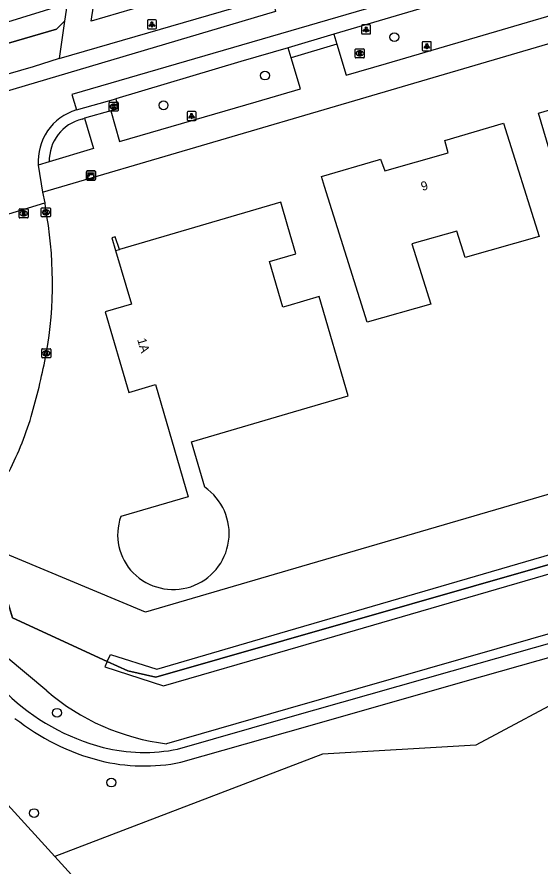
# Model space of a CAD drawing. Extents: x 162417 to 163721, y 384268 to 385416.
# Drawn here: x 163470 to 163527.9, y 384656 to 384750.1 of the extents above; entities that cross this region are included whole.
import ezdxf

# ---------------------------------------------------------------- set-up
doc = ezdxf.new("R2010")
doc.units = 0
for name, color, linetype in [('IMGEO_Berm_groen', 7, 'Continuous'), ('IMGEO_Boom', 7, 'Continuous'), ('IMGEO_Groenvoorziening', 7, 'Continuous'), ('IMGEO_Hek', 7, 'Continuous'), ('IMGEO_Kast', 7, 'Continuous'), ('IMGEO_Kolk', 7, 'Continuous'), ('IMGEO_Lichtpunt', 7, 'Continuous'), ('IMGEO_Loofbos', 7, 'Continuous'), ('IMGEO_Muur', 7, 'Continuous'), ('IMGEO_Pand', 7, 'Continuous'), ('IMGEO_Pand_nummerreeks', 7, 'Continuous'), ('IMGEO_Rijbaan_lokaal_gesloten', 7, 'Continuous'), ('IMGEO_Rijbaan_lokaal_open', 7, 'Continuous'), ('IMGEO_Rioolput', 7, 'Continuous'), ('IMGEO_Voetpad_halfverhard', 7, 'Continuous'), ('IMGEO_Voetpad_open', 7, 'Continuous')]:
    doc.layers.add(name, color=color, linetype=linetype)

msp = doc.modelspace()

# ---------------------------------------------------------------- linework, layer by layer
at = {"layer": 'IMGEO_Berm_groen'}
for points in [[(163636.076, 384719.268), (163604.001, 384703.281), (163500, 384673.376), (163486.574, 384669.515)], [(163602.43, 384671.194), (163585.432, 384691.917), (163543.475, 384681.474), (163520.825, 384669.345), (163503.834, 384668.371), (163474.172, 384657.022)], [(163473.287, 384675.375), (163461.78, 384684.985)], [(163458.848, 384673.73), (163458.908, 384673.806), (163474.172, 384657.022)]]:
    msp.add_lwpolyline(points, dxfattribs=at)
msp.add_arc((163489.573, 384694.308), 24.974, 229.29889, 263.10303, dxfattribs=at)
at = {"layer": 'IMGEO_Boom'}
for centre in [(163511.793, 384747.83), (163497.464, 384743.572), (163486.231, 384740.279), (163474.433, 384672.949), (163480.452, 384665.213), (163471.889, 384661.827)]:
    msp.add_circle(centre, 0.489, dxfattribs=at)
at = {"layer": 'IMGEO_Groenvoorziening'}
for points in [[(163479.995, 384678.63), (163482.27, 384677.584), (163485.375, 384676.903), (163598.253, 384709.249), (163603.1, 384711.166), (163606.414, 384712.68), (163633.297, 384725.957), (163635.85, 384727.388), (163637.93, 384729.671), (163639.513, 384732.281), (163640.699, 384734.987), (163641.372, 384737.696), (163641.587, 384740.629), (163640.909, 384743.639), (163639.922, 384746.465), (163638.651, 384749.125), (163632.707, 384760.4)], [(163437.846, 384739.919), (163438.94, 384740.256), (163475.556, 384751.547)], [(163456.373, 384743.486), (163474.377, 384748.711), (163475.271, 384749.594)], [(163580.363, 384712.213), (163500, 384688.721), (163484.237, 384684.113), (163467.143, 384691.226)], [(163479.995, 384678.63), (163480.345, 384679.402), (163485.499, 384677.78), (163500, 384682.013), (163598.068, 384710.642)], [(163479.995, 384678.63), (163479.719, 384678.022), (163486.222, 384675.932), (163500, 384679.941), (163592.683, 384706.906)], [(163467.143, 384691.226), (163469.49, 384683.461), (163479.995, 384678.63)]]:
    msp.add_lwpolyline(points, dxfattribs=at)
at = {"layer": 'IMGEO_Hek'}
for points in [[(163632.707, 384760.4), (163638.651, 384749.125), (163639.922, 384746.465), (163640.909, 384743.639), (163641.587, 384740.629), (163641.372, 384737.696), (163640.699, 384734.987), (163639.513, 384732.281), (163637.93, 384729.671), (163635.85, 384727.388), (163633.297, 384725.957), (163606.414, 384712.68), (163603.1, 384711.166), (163598.253, 384709.249), (163485.375, 384676.903), (163482.27, 384677.584), (163479.995, 384678.63)], [(163475.271, 384749.594), (163474.377, 384748.711), (163456.373, 384743.486)], [(163479.995, 384678.63), (163469.49, 384683.461), (163467.143, 384691.226)], [(163458.848, 384673.73), (163458.908, 384673.806), (163474.172, 384657.022)], [(163474.172, 384657.022), (163485.646, 384644.406), (163490.386, 384642.261)]]:
    msp.add_lwpolyline(points, dxfattribs=at)
at = {"layer": 'IMGEO_Kast'}
for p, q in [((163477.692, 384732.073), (163477.692, 384732.914)), ((163477.692, 384732.914), (163477.692, 384732.073)), ((163477.767, 384732.998), (163478.608, 384732.998)), ((163478.608, 384732.998), (163477.767, 384732.998)), ((163478.692, 384732.923), (163478.692, 384732.082)), ((163478.692, 384732.082), (163478.692, 384732.923)), ((163478.617, 384731.998), (163477.776, 384731.998)), ((163477.776, 384731.998), (163478.617, 384731.998))]:
    msp.add_line(p, q, dxfattribs=at)
for points in [[(163477.887, 384732.788), (163478.487, 384732.788), (163478.487, 384732.703), (163477.887, 384732.703), (163477.887, 384732.788)], [(163477.887, 384732.613), (163478.487, 384732.613), (163478.487, 384732.124), (163477.887, 384732.124), (163477.887, 384732.613)]]:
    msp.add_lwpolyline(points, dxfattribs=at)
msp.add_circle((163477.971, 384732.462), 0.0377, dxfattribs=at)
for centre, start, end in [((163477.77, 384732.92), 92.4484, 184.28452), ((163477.77, 384732.92), 92.4484, 184.28452), ((163478.614, 384732.92), 2.4484, 94.28452), ((163478.614, 384732.92), 2.4484, 94.28452), ((163477.77, 384732.076), 182.4484, 274.28452), ((163477.77, 384732.076), 182.4484, 274.28452), ((163478.614, 384732.076), 272.4484, 4.28452), ((163478.614, 384732.076), 272.4484, 4.28452)]:
    msp.add_arc(centre, 0.0779, start, end, dxfattribs=at)
at = {"layer": 'IMGEO_Kolk'}
for p, q in [((163480.201, 384739.707), (163480.201, 384740.559)), ((163480.276, 384740.633), (163481.128, 384740.633)), ((163480.689, 384740.413), (163480.714, 384740.413)), ((163481.202, 384740.559), (163481.202, 384739.707)), ((163481.128, 384739.633), (163480.276, 384739.633)), ((163480.712, 384739.853), (163480.687, 384739.853)), ((163472.694, 384727.989), (163472.694, 384728.841)), ((163472.769, 384728.915), (163473.621, 384728.915)), ((163473.695, 384728.841), (163473.695, 384727.989)), ((163473.621, 384727.915), (163472.769, 384727.915)), ((163473.205, 384728.135), (163473.18, 384728.135)), ((163473.182, 384728.695), (163473.207, 384728.695)), ((163472.735, 384712.365), (163472.735, 384713.217)), ((163472.81, 384713.291), (163473.662, 384713.291)), ((163473.223, 384713.071), (163473.248, 384713.071)), ((163473.736, 384713.217), (163473.736, 384712.365)), ((163473.662, 384712.291), (163472.81, 384712.291)), ((163473.246, 384712.511), (163473.221, 384712.511))]:
    msp.add_line(p, q, dxfattribs=at)
for points in [[(163480.201, 384739.707), (163480.201, 384740.559)], [(163480.276, 384740.633), (163481.128, 384740.633)], [(163480.522, 384740.333), (163480.645, 384740.333), (163480.645, 384740.182), (163480.775, 384740.333), (163480.939, 384740.333), (163480.793, 384740.182), (163480.946, 384739.933), (163480.794, 384739.933), (163480.709, 384740.097), (163480.645, 384740.03), (163480.645, 384739.933), (163480.522, 384739.933), (163480.522, 384740.333)], [(163481.202, 384740.559), (163481.202, 384739.707)], [(163481.128, 384739.633), (163480.276, 384739.633)], [(163472.694, 384727.989), (163472.694, 384728.841)], [(163472.769, 384728.915), (163473.621, 384728.915)], [(163473.695, 384728.841), (163473.695, 384727.989)], [(163473.621, 384727.915), (163472.769, 384727.915)], [(163473.015, 384728.615), (163473.138, 384728.615), (163473.138, 384728.464), (163473.268, 384728.615), (163473.432, 384728.615), (163473.286, 384728.464), (163473.439, 384728.215), (163473.287, 384728.215), (163473.202, 384728.379), (163473.138, 384728.312), (163473.138, 384728.215), (163473.015, 384728.215), (163473.015, 384728.615)], [(163472.735, 384712.365), (163472.735, 384713.217)], [(163472.81, 384713.291), (163473.662, 384713.291)], [(163473.056, 384712.991), (163473.179, 384712.991), (163473.179, 384712.84), (163473.309, 384712.991), (163473.473, 384712.991), (163473.327, 384712.84), (163473.48, 384712.591), (163473.328, 384712.591), (163473.243, 384712.755), (163473.179, 384712.688), (163473.179, 384712.591), (163473.056, 384712.591), (163473.056, 384712.991)], [(163473.736, 384713.217), (163473.736, 384712.365)], [(163473.662, 384712.291), (163472.81, 384712.291)]]:
    msp.add_lwpolyline(points, dxfattribs=at)
for centre, start, end in [((163480.278, 384740.557), 91.55205, 178.44795), ((163480.278, 384740.557), 91.55205, 178.44795), ((163481.126, 384740.557), 1.55205, 88.44795), ((163481.126, 384740.557), 1.55205, 88.44795), ((163480.278, 384739.709), 181.55205, 268.44795), ((163480.278, 384739.709), 181.55205, 268.44795), ((163481.126, 384739.709), 271.55205, 358.44795), ((163481.126, 384739.709), 271.55205, 358.44795), ((163472.771, 384728.839), 91.55205, 178.44795), ((163472.771, 384728.839), 91.55205, 178.44795), ((163473.619, 384728.839), 1.55205, 88.44795), ((163473.619, 384728.839), 1.55205, 88.44795), ((163472.771, 384727.991), 181.55205, 268.44795), ((163472.771, 384727.991), 181.55205, 268.44795), ((163473.619, 384727.991), 271.55205, 358.44795), ((163473.619, 384727.991), 271.55205, 358.44795), ((163472.812, 384713.215), 91.55205, 178.44795), ((163472.812, 384713.215), 91.55205, 178.44795), ((163473.66, 384713.215), 1.55205, 88.44795), ((163473.66, 384713.215), 1.55205, 88.44795), ((163472.812, 384712.367), 181.55205, 268.44795), ((163472.812, 384712.367), 181.55205, 268.44795), ((163473.66, 384712.367), 271.55205, 358.44795), ((163473.66, 384712.367), 271.55205, 358.44795)]:
    msp.add_arc(centre, 0.0765, start, end, dxfattribs=at)
for centre, major_axis, ratio, start_param, end_param in [((163480.688, 384740.133), (-0.387, 0.002), 0.722429, 4.712389, 7.853982), ((163480.713, 384740.133), (-0.39, 0.002), 0.717154, 1.570796, 4.712389), ((163473.181, 384728.415), (-0.387, 0.002), 0.722429, 4.712389, 7.853982), ((163473.206, 384728.415), (-0.39, 0.002), 0.717154, 1.570796, 4.712389), ((163473.222, 384712.791), (-0.387, 0.002), 0.722429, 4.712389, 7.853982), ((163473.247, 384712.791), (-0.39, 0.002), 0.717154, 1.570796, 4.712389)]:
    msp.add_ellipse(centre, major_axis=major_axis, ratio=ratio, start_param=start_param, end_param=end_param, dxfattribs=at)
at = {"layer": 'IMGEO_Lichtpunt'}
for p, q in [((163484.439, 384749.647), (163484.439, 384748.84)), ((163484.439, 384749.647), (163484.439, 384748.84)), ((163485.341, 384749.742), (163484.533, 384749.742)), ((163485.341, 384749.742), (163484.533, 384749.742)), ((163485.435, 384748.84), (163485.435, 384749.647)), ((163485.435, 384748.84), (163485.435, 384749.647)), ((163484.533, 384748.746), (163485.341, 384748.746)), ((163484.533, 384748.746), (163485.341, 384748.746)), ((163508.164, 384749.086), (163508.164, 384748.279)), ((163508.164, 384749.086), (163508.164, 384748.279)), ((163509.066, 384749.181), (163508.258, 384749.181)), ((163509.066, 384749.181), (163508.258, 384749.181)), ((163509.16, 384748.279), (163509.16, 384749.086)), ((163509.16, 384748.279), (163509.16, 384749.086)), ((163508.258, 384748.185), (163509.066, 384748.185)), ((163508.258, 384748.185), (163509.066, 384748.185)), ((163514.887, 384747.232), (163514.887, 384746.425)), ((163514.887, 384747.232), (163514.887, 384746.425)), ((163515.789, 384747.327), (163514.981, 384747.327)), ((163515.789, 384747.327), (163514.981, 384747.327)), ((163515.883, 384746.425), (163515.883, 384747.232)), ((163515.883, 384746.425), (163515.883, 384747.232)), ((163514.981, 384746.331), (163515.789, 384746.331)), ((163514.981, 384746.331), (163515.789, 384746.331)), ((163488.84, 384739.488), (163488.84, 384738.681)), ((163488.84, 384739.488), (163488.84, 384738.681)), ((163489.742, 384739.583), (163488.934, 384739.583)), ((163489.742, 384739.583), (163488.934, 384739.583)), ((163489.836, 384738.681), (163489.836, 384739.488)), ((163489.836, 384738.681), (163489.836, 384739.488)), ((163488.934, 384738.587), (163489.742, 384738.587)), ((163488.934, 384738.587), (163489.742, 384738.587))]:
    msp.add_line(p, q, dxfattribs=at)
for points in [[(163484.813, 384749.311), (163484.852, 384749.283), (163484.664, 384749.021), (163484.626, 384749.048), (163484.813, 384749.311)], [(163484.915, 384749.263), (163484.962, 384749.263), (163484.962, 384748.941), (163484.915, 384748.941), (163484.915, 384749.263)], [(163485.025, 384749.283), (163485.063, 384749.31), (163485.25, 384749.048), (163485.211, 384749.02), (163485.025, 384749.283)], [(163508.538, 384748.75), (163508.577, 384748.722), (163508.389, 384748.46), (163508.351, 384748.487), (163508.538, 384748.75)], [(163508.64, 384748.702), (163508.687, 384748.702), (163508.687, 384748.38), (163508.64, 384748.38), (163508.64, 384748.702)], [(163508.75, 384748.722), (163508.788, 384748.749), (163508.975, 384748.487), (163508.936, 384748.459), (163508.75, 384748.722)], [(163515.261, 384746.896), (163515.3, 384746.868), (163515.112, 384746.606), (163515.074, 384746.633), (163515.261, 384746.896)], [(163515.363, 384746.848), (163515.41, 384746.848), (163515.41, 384746.526), (163515.363, 384746.526), (163515.363, 384746.848)], [(163515.473, 384746.868), (163515.511, 384746.895), (163515.698, 384746.633), (163515.659, 384746.605), (163515.473, 384746.868)], [(163489.214, 384739.152), (163489.253, 384739.124), (163489.065, 384738.862), (163489.027, 384738.889), (163489.214, 384739.152)], [(163489.316, 384739.104), (163489.363, 384739.104), (163489.363, 384738.782), (163489.316, 384738.782), (163489.316, 384739.104)], [(163489.426, 384739.124), (163489.464, 384739.151), (163489.651, 384738.889), (163489.612, 384738.861), (163489.426, 384739.124)]]:
    msp.add_lwpolyline(points, dxfattribs=at)
for centre in [(163484.938, 384749.445), (163508.663, 384748.884), (163515.386, 384747.03), (163489.339, 384739.286)]:
    msp.add_circle(centre, 0.0994, dxfattribs=at)
for centre, start, end in [((163484.533, 384749.647), 90, 180), ((163484.533, 384749.647), 90, 180), ((163485.341, 384749.647), 0, 90), ((163485.341, 384749.647), 0, 90), ((163484.533, 384748.84), 180, 270), ((163484.533, 384748.84), 180, 270), ((163485.341, 384748.84), 270, 0), ((163485.341, 384748.84), 270, 360), ((163508.258, 384749.086), 90, 180), ((163508.258, 384749.086), 90, 180), ((163509.066, 384749.086), 0, 90), ((163509.066, 384749.086), 0, 90), ((163508.258, 384748.279), 180, 270), ((163508.258, 384748.279), 180, 270), ((163509.066, 384748.279), 270, 0), ((163509.066, 384748.279), 270, 360), ((163514.981, 384747.232), 90, 180), ((163514.981, 384747.232), 90, 180), ((163515.789, 384747.232), 0, 90), ((163515.789, 384747.232), 0, 90), ((163514.981, 384746.425), 180, 270), ((163514.981, 384746.425), 180, 270), ((163515.789, 384746.425), 270, 0), ((163515.789, 384746.425), 270, 360), ((163488.934, 384739.488), 90, 180), ((163488.934, 384739.488), 90, 180), ((163489.742, 384739.488), 0, 90), ((163489.742, 384739.488), 0, 90), ((163488.934, 384738.681), 180, 270), ((163488.934, 384738.681), 180, 270), ((163489.742, 384738.681), 270, 0), ((163489.742, 384738.681), 270, 360)]:
    msp.add_arc(centre, 0.0946, start, end, dxfattribs=at)
at = {"layer": 'IMGEO_Loofbos'}
msp.add_lwpolyline([(163474.172, 384657.022), (163485.646, 384644.406), (163490.386, 384642.261)], dxfattribs=at)
at = {"layer": 'IMGEO_Muur'}
msp.add_lwpolyline([(163481.368, 384724.301), (163480.859, 384725.689), (163480.506, 384725.586), (163480.924, 384724.171)], dxfattribs=at)
at = {"layer": 'IMGEO_Pand'}
for points in [[(163558.578, 384709.211), (163553.846, 384707.813), (163553.43, 384709.225), (163551.319, 384710.367), (163549.229, 384717.44), (163550.382, 384719.545), (163549.6, 384722.195), (163545.76, 384721.061), (163544.393, 384721.804), (163541.553, 384731.414), (163537.905, 384730.335), (163537.06, 384730.795), (163536.808, 384731.65), (163530.588, 384729.813), (163527.752, 384739.412), (163536.382, 384741.968), (163536.686, 384740.923), (163539.505, 384741.75), (163539.254, 384742.814), (163547.888, 384745.38), (163558.578, 384709.211)], [(163523.883, 384738.298), (163527.817, 384725.738), (163519.616, 384723.401), (163518.698, 384726.33), (163513.738, 384724.916), (163515.83, 384718.238), (163508.762, 384716.225), (163504.043, 384731.291), (163503.719, 384732.392), (163510.026, 384734.234), (163510.259, 384734.302), (163510.744, 384733.005), (163517.766, 384735.006), (163517.37, 384736.387), (163523.883, 384738.298)], [(163490.784, 384697.946), (163489.324, 384702.984), (163500, 384706.11), (163506.678, 384708.066), (163503.481, 384719.089), (163500, 384718.069), (163499.432, 384717.903), (163497.967, 384722.958), (163500, 384723.553), (163500.884, 384723.812), (163500, 384726.861), (163499.226, 384729.531), (163481.368, 384724.301)], [(163480.924, 384724.171), (163482.678, 384718.232), (163479.772, 384717.378), (163482.399, 384708.451), (163485.327, 384709.323), (163488.938, 384696.87), (163481.491, 384694.688)], [(163480.924, 384724.171), (163481.368, 384724.301)]]:
    msp.add_lwpolyline(points, dxfattribs=at)
for centre, radius, start, end in [((163487.289, 384692.815), 6.208, 224.70933, 55.74245), ((163487.144, 384692.669), 6.003, 160.34696, 224.69511)]:
    msp.add_arc(centre, radius, start, end, dxfattribs=at)
at = {"layer": 'IMGEO_Rijbaan_lokaal_gesloten'}
for points in [[(163498.255, 384752.351), (163498.636, 384750.683), (163458.698, 384738.832)], [(163474.668, 384745.464), (163498.255, 384752.351)], [(163515.925, 384753.114), (163476.086, 384741.478), (163476.579, 384739.761)], [(163516.394, 384751.472), (163510.098, 384749.633), (163505.104, 384748.146)], [(163505.104, 384748.146), (163500.014, 384746.662)], [(163500.014, 384746.662), (163494.779, 384745.117), (163480.939, 384741.005)], [(163474.668, 384745.464), (163471.801, 384744.558), (163458.238, 384740.608)], [(163476.579, 384739.761), (163480.939, 384741.005)]]:
    msp.add_lwpolyline(points, dxfattribs=at)
at = {"layer": 'IMGEO_Rijbaan_lokaal_open'}
for points in [[(163472.358, 384733.628), (163472.811, 384730.645)], [(163472.811, 384730.645), (163473.066, 384729.467)], [(163468.105, 384727.941), (163473.066, 384729.467)], [(163473.066, 384729.467), (163473.133, 384728.955)]]:
    msp.add_lwpolyline(points, dxfattribs=at)
for centre, radius, start, end in [((163478.258, 384734.086), 5.918, 106.48511, 184.43998), ((163429.05, 384720.545), 44.879, 349.99788, 10.80117), ((163393.1, 384728.3), 81.64, 344.29547, 349.01972), ((163436.941, 384716.111), 36.137, 332.95289, 344.0848)]:
    msp.add_arc(centre, radius, start, end, dxfattribs=at)
at = {"layer": 'IMGEO_Rioolput'}
for p, q in [((163507.458, 384745.609), (163507.458, 384746.461)), ((163507.533, 384746.535), (163508.385, 384746.535)), ((163507.969, 384745.755), (163507.944, 384745.755)), ((163507.946, 384746.315), (163507.971, 384746.315)), ((163508.459, 384746.461), (163508.459, 384745.609)), ((163508.385, 384745.535), (163507.533, 384745.535)), ((163470.226, 384727.871), (163470.226, 384728.723)), ((163470.301, 384728.797), (163471.153, 384728.797)), ((163471.227, 384728.723), (163471.227, 384727.871)), ((163471.153, 384727.797), (163470.301, 384727.797)), ((163470.737, 384728.017), (163470.712, 384728.017)), ((163470.714, 384728.577), (163470.739, 384728.577))]:
    msp.add_line(p, q, dxfattribs=at)
for points in [[(163507.458, 384745.609), (163507.458, 384746.461)], [(163507.533, 384746.535), (163508.385, 384746.535)], [(163508.047, 384746.233), (163507.795, 384746.235), (163507.795, 384745.835)], [(163507.795, 384745.835), (163507.919, 384745.835), (163507.919, 384745.997), (163507.93, 384745.997)], [(163507.973, 384746.154), (163507.919, 384746.154), (163507.919, 384746.073)], [(163507.919, 384746.073), (163507.971, 384746.073)], [(163507.977, 384745.968), (163508.048, 384745.835), (163508.188, 384745.835), (163508.123, 384745.961)], [(163508.459, 384746.461), (163508.459, 384745.609)], [(163508.385, 384745.535), (163507.533, 384745.535)], [(163470.226, 384727.871), (163470.226, 384728.723)], [(163470.301, 384728.797), (163471.153, 384728.797)], [(163471.227, 384728.723), (163471.227, 384727.871)], [(163471.153, 384727.797), (163470.301, 384727.797)], [(163470.815, 384728.495), (163470.563, 384728.497), (163470.563, 384728.097)], [(163470.563, 384728.097), (163470.687, 384728.097), (163470.687, 384728.259), (163470.698, 384728.259)], [(163470.741, 384728.416), (163470.687, 384728.416), (163470.687, 384728.335)], [(163470.687, 384728.335), (163470.739, 384728.335)], [(163470.745, 384728.23), (163470.816, 384728.097), (163470.956, 384728.097), (163470.891, 384728.223)]]:
    msp.add_lwpolyline(points, dxfattribs=at)
for centre, radius, start, end in [((163507.535, 384746.459), 0.0765, 91.55205, 178.44795), ((163507.535, 384746.459), 0.0765, 91.55205, 178.44795), ((163507.929, 384745.944), 0.0533, 26.02933, 88.69889), ((163507.955, 384746.262), 0.19, 274.7715, 282.96867), ((163507.979, 384746.058), 0.0964, 77.00612, 93.18647), ((163507.993, 384746.115), 0.0378, 276.66336, 79.67722), ((163508.046, 384746.123), 0.109, 350.36119, 89.41601), ((163508.044, 384746.123), 0.112, 277.58423, 350.98172), ((163508.028, 384745.908), 0.108, 29.51342, 73.79051), ((163508.383, 384746.459), 0.0765, 1.55205, 88.44795), ((163508.383, 384746.459), 0.0765, 1.55205, 88.44795), ((163507.535, 384745.611), 0.0765, 181.55205, 268.44795), ((163507.535, 384745.611), 0.0765, 181.55205, 268.44795), ((163508.383, 384745.611), 0.0765, 271.55205, 358.44795), ((163508.383, 384745.611), 0.0765, 271.55205, 358.44795), ((163470.303, 384728.721), 0.0765, 91.55205, 178.44795), ((163470.303, 384728.721), 0.0765, 91.55205, 178.44795), ((163471.151, 384728.721), 0.0765, 1.55205, 88.44795), ((163471.151, 384728.721), 0.0765, 1.55205, 88.44795), ((163470.303, 384727.873), 0.0765, 181.55205, 268.44795), ((163470.303, 384727.873), 0.0765, 181.55205, 268.44795), ((163470.697, 384728.206), 0.0533, 26.02933, 88.69889), ((163470.723, 384728.524), 0.19, 274.7715, 282.96867), ((163470.747, 384728.32), 0.0964, 77.00612, 93.18647), ((163470.761, 384728.377), 0.0378, 276.66336, 79.67722), ((163470.814, 384728.385), 0.109, 350.36119, 89.41601), ((163470.812, 384728.385), 0.112, 277.58423, 350.98172), ((163470.796, 384728.17), 0.108, 29.51342, 73.79051), ((163471.151, 384727.873), 0.0765, 271.55205, 358.44795), ((163471.151, 384727.873), 0.0765, 271.55205, 358.44795)]:
    msp.add_arc(centre, radius, start, end, dxfattribs=at)
for centre, major_axis, ratio, start_param, end_param in [((163507.945, 384746.035), (-0.387, 0.002), 0.722429, 4.712389, 7.853982), ((163507.97, 384746.035), (-0.39, 0.002), 0.717154, 1.570796, 4.712389), ((163470.713, 384728.297), (-0.387, 0.002), 0.722429, 4.712389, 7.853982), ((163470.738, 384728.297), (-0.39, 0.002), 0.717154, 1.570796, 4.712389)]:
    msp.add_ellipse(centre, major_axis=major_axis, ratio=ratio, start_param=start_param, end_param=end_param, dxfattribs=at)
at = {"layer": 'IMGEO_Voetpad_halfverhard'}
for points in [[(163487.79, 384668.925), (163500, 384672.407), (163521.193, 384678.452), (163552.082, 384687.194), (163591.372, 384698.303), (163635.045, 384710.81)], [(163488.146, 384667.467), (163500, 384670.848), (163521.603, 384677.009), (163552.49, 384685.751), (163591.783, 384696.861), (163635.486, 384709.376)]]:
    msp.add_lwpolyline(points, dxfattribs=at)
for centre, radius, start, end in [((163485.513, 384692.199), 23.849, 225.75806, 255.49991), ((163485.475, 384692.116), 25.26, 231.56339, 255.55058), ((163484.072, 384687.233), 18.682, 255.96559, 281.47848), ((163484.07, 384687.202), 20.152, 255.9315, 281.66822)]:
    msp.add_arc(centre, radius, start, end, dxfattribs=at)
at = {"layer": 'IMGEO_Voetpad_open'}
for points in [[(163472.811, 384730.645), (163508.033, 384740.986), (163544.894, 384751.808), (163574.261, 384760.525), (163590.746, 384767.004), (163590.832, 384766.733), (163593.786, 384767.999), (163594.343, 384768.075), (163597.399, 384769.395), (163620.015, 384779.318)], [(163483.317, 384773.556), (163496.769, 384756.882), (163497.882, 384755.4), (163478.2, 384749.61), (163479.149, 384755.605), (163481.526, 384772.994)], [(163505.416, 384747.048), (163506.448, 384743.623), (163510.906, 384744.904), (163537.254, 384752.674), (163539.698, 384753.429), (163538.627, 384756.959)], [(163475.556, 384751.547), (163475.271, 384749.594)], [(163475.271, 384749.594), (163474.668, 384745.464)], [(163505.104, 384748.146), (163505.416, 384747.048)], [(163500.349, 384745.552), (163500.014, 384746.662)], [(163505.416, 384747.048), (163500.349, 384745.552)], [(163480.382, 384739.653), (163481.368, 384736.283), (163496.484, 384740.667), (163501.38, 384742.121), (163500.349, 384745.552)], [(163480.939, 384741.005), (163481.172, 384739.898), (163480.382, 384739.653)], [(163480.382, 384739.653), (163477.491, 384738.858)], [(163477.491, 384738.858), (163478.473, 384735.487), (163473.571, 384734.009)], [(163477.216, 384738.738), (163477.491, 384738.858)], [(163473.571, 384734.009), (163472.358, 384733.628)]]:
    msp.add_lwpolyline(points, dxfattribs=at)
msp.add_arc((163478.282, 384734.147), 4.713, 103.07538, 181.67627, dxfattribs=at)

# ---------------------------------------------------------------- texts
at = {"layer": 'IMGEO_Pand_nummerreeks'}
for s, rotation, p in [('9', 15.90551, (163514.889, 384730.776)), ('1A', 286.39784, (163483.302, 384714.31))]:
    msp.add_text(s, height=1, rotation=rotation, dxfattribs=at).set_placement(p)

doc.saveas('drawing.dxf')
